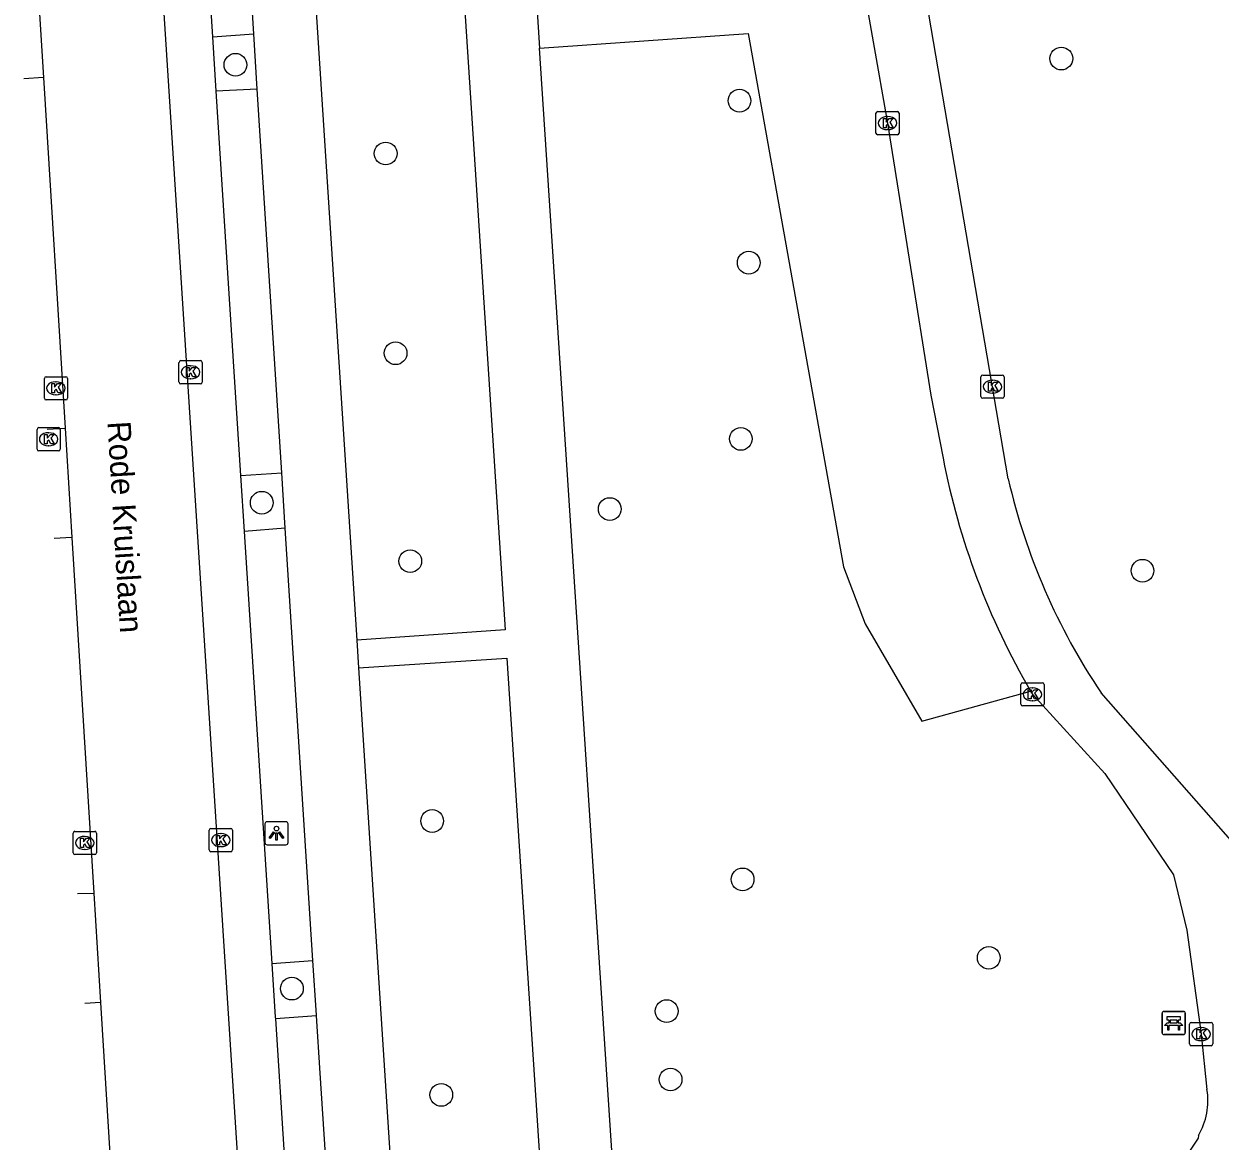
# Model space of a CAD drawing. Extents: x 160732 to 162105, y 387428 to 388479.
# Drawn here: x 160743 to 160794.5, y 388118.1 to 388166.2 of the extents above; entities that cross this region are included whole.
import ezdxf

# ---------------------------------------------------------------- set-up
doc = ezdxf.new("R2010")
doc.units = 0
for name, color, linetype in [('IMGEO_Bank', 7, 'Continuous'), ('IMGEO_Boom', 7, 'Continuous'), ('IMGEO_Fietspad_gesloten', 7, 'Continuous'), ('IMGEO_Groenvoorziening', 7, 'Continuous'), ('IMGEO_Kolk', 7, 'Continuous'), ('IMGEO_Lichtpunt', 7, 'Continuous'), ('IMGEO_Openbare_ruimte_label', 7, 'Continuous'), ('IMGEO_Parkeervlak_open', 7, 'Continuous'), ('IMGEO_Rijbaan_lokaal_gesloten', 7, 'Continuous'), ('IMGEO_Voetpad_gesloten', 7, 'Continuous'), ('IMGEO_Voetpad_open', 7, 'Continuous')]:
    doc.layers.add(name, color=color, linetype=linetype)

msp = doc.modelspace()

# ---------------------------------------------------------------- linework, layer by layer
at = {"layer": 'IMGEO_Bank'}
for p, q in [((160792.019, 388122.725), (160792.019, 388123.566)), ((160792.019, 388123.566), (160792.019, 388122.725)), ((160792.094, 388123.65), (160792.935, 388123.65)), ((160792.935, 388123.65), (160792.094, 388123.65)), ((160793.019, 388123.575), (160793.019, 388122.734)), ((160793.019, 388122.734), (160793.019, 388123.575)), ((160792.716, 388123.048), (160792.323, 388123.048)), ((160792.328, 388123.156), (160792.328, 388123.262)), ((160792.372, 388123.262), (160792.372, 388123.156)), ((160792.66, 388123.268), (160792.378, 388123.268)), ((160792.378, 388123.15), (160792.66, 388123.15)), ((160792.666, 388123.156), (160792.666, 388123.262)), ((160792.71, 388123.262), (160792.71, 388123.156)), ((160792.944, 388122.65), (160792.103, 388122.65)), ((160792.103, 388122.65), (160792.944, 388122.65))]:
    msp.add_line(p, q, dxfattribs=at)
for points in [[(160792.266, 388123.048), (160792.124, 388123.048), (160792.236, 388123.15), (160792.322, 388123.15)], [(160792.322, 388123.268), (160792.236, 388123.268), (160792.236, 388123.429), (160792.799, 388123.429), (160792.799, 388123.268), (160792.716, 388123.268)], [(160792.316, 388123.041), (160792.316, 388122.834), (160792.273, 388122.834), (160792.273, 388123.041)], [(160792.716, 388123.15), (160792.799, 388123.15), (160792.911, 388123.048), (160792.772, 388123.048)], [(160792.766, 388123.041), (160792.766, 388122.834), (160792.722, 388122.834), (160792.722, 388123.041)]]:
    msp.add_lwpolyline(points, dxfattribs=at)
for centre, radius, start, end in [((160792.097, 388123.572), 0.0779, 92.4484, 184.2845), ((160792.097, 388123.572), 0.0779, 92.4484, 184.2845), ((160792.941, 388123.572), 0.0779, 2.4484, 94.2845), ((160792.941, 388123.572), 0.0779, 2.4484, 94.2845), ((160792.266, 388123.041), 0.00671, 2.8957, 87.1043), ((160792.323, 388123.041), 0.00671, 92.8957, 177.1043), ((160792.321, 388123.261), 0.00671, 2.8957, 87.1043), ((160792.321, 388123.157), 0.00671, 272.8957, 357.1043), ((160792.378, 388123.261), 0.00671, 92.8957, 177.1043), ((160792.378, 388123.157), 0.00671, 182.8957, 267.1043), ((160792.66, 388123.261), 0.00671, 2.8957, 87.1043), ((160792.66, 388123.157), 0.00671, 272.8957, 357.1043), ((160792.717, 388123.261), 0.00671, 92.8957, 177.1043), ((160792.717, 388123.157), 0.00671, 182.8957, 267.1043), ((160792.715, 388123.041), 0.00671, 2.8957, 87.1043), ((160792.772, 388123.041), 0.00671, 92.8957, 177.1043), ((160792.097, 388122.728), 0.0779, 182.4484, 274.2845), ((160792.097, 388122.728), 0.0779, 182.4484, 274.2845), ((160792.941, 388122.728), 0.0779, 272.4484, 4.2845), ((160792.941, 388122.728), 0.0779, 272.4484, 4.2845)]:
    msp.add_arc(centre, radius, start, end, dxfattribs=at)
at = {"layer": 'IMGEO_Boom'}
for centre in [(160752.091, 388164.453), (160787.677, 388164.719), (160773.811, 388162.905), (160758.564, 388160.628), (160774.207, 388155.922), (160758.992, 388152.019), (160773.869, 388148.326), (160753.224, 388145.576), (160768.219, 388145.304), (160759.625, 388143.056), (160791.173, 388142.645), (160760.568, 388131.857), (160773.946, 388129.341), (160784.549, 388125.959), (160754.525, 388124.631), (160770.672, 388123.663), (160770.842, 388120.715), (160760.962, 388120.051)]:
    msp.add_circle(centre, 0.489, dxfattribs=at)
at = {"layer": 'IMGEO_Fietspad_gesloten'}
for points in [[(160752.882, 388165.791), (160751.656, 388185.005)], [(160754.959, 388176.292), (160757.321, 388139.646)], [(160753.034, 388163.405), (160752.882, 388165.791)], [(160754.089, 388146.868), (160753.034, 388163.405)], [(160754.241, 388144.48), (160754.089, 388146.868)], [(160755.431, 388125.843), (160754.241, 388144.48)], [(160757.321, 388139.646), (160757.397, 388138.46)], [(160757.397, 388138.46), (160759.334, 388108.409)], [(160755.583, 388123.458), (160755.581, 388123.488), (160755.431, 388125.843)], [(160756.683, 388106.527), (160755.74, 388120.992), (160755.583, 388123.458)]]:
    msp.add_lwpolyline(points, dxfattribs=at)
at = {"layer": 'IMGEO_Groenvoorziening'}
msp.add_lwpolyline([(160765.198, 388165.167), (160774.178, 388165.802), (160778.296, 388142.809), (160779.232, 388140.35), (160781.662, 388136.157), (160786.354, 388137.452)], dxfattribs=at)
at = {"layer": 'IMGEO_Kolk'}
for p, q in [((160779.689, 388161.51), (160779.689, 388162.362)), ((160779.764, 388162.436), (160780.616, 388162.436)), ((160780.177, 388162.216), (160780.202, 388162.216)), ((160780.69, 388162.362), (160780.69, 388161.51)), ((160780.2, 388161.656), (160780.175, 388161.656)), ((160780.616, 388161.436), (160779.764, 388161.436)), ((160749.659, 388150.773), (160749.659, 388151.625)), ((160749.734, 388151.699), (160750.586, 388151.699)), ((160750.147, 388151.479), (160750.172, 388151.479)), ((160750.66, 388151.625), (160750.66, 388150.773)), ((160743.857, 388150.082), (160743.857, 388150.934)), ((160743.932, 388151.008), (160744.784, 388151.008)), ((160744.858, 388150.934), (160744.858, 388150.082)), ((160750.17, 388150.919), (160750.145, 388150.919)), ((160784.213, 388150.152), (160784.213, 388151.004)), ((160784.288, 388151.078), (160785.14, 388151.078)), ((160784.701, 388150.858), (160784.726, 388150.858)), ((160785.214, 388151.004), (160785.214, 388150.152)), ((160744.345, 388150.788), (160744.37, 388150.788)), ((160750.586, 388150.699), (160749.734, 388150.699)), ((160744.784, 388150.008), (160743.932, 388150.008)), ((160744.368, 388150.228), (160744.343, 388150.228)), ((160785.14, 388150.078), (160784.288, 388150.078)), ((160784.724, 388150.298), (160784.699, 388150.298)), ((160743.617, 388148.811), (160744.469, 388148.811)), ((160743.542, 388147.885), (160743.542, 388148.737)), ((160744.03, 388148.591), (160744.055, 388148.591)), ((160744.543, 388148.737), (160744.543, 388147.885)), ((160744.469, 388147.811), (160743.617, 388147.811)), ((160744.053, 388148.031), (160744.028, 388148.031)), ((160785.932, 388136.891), (160785.932, 388137.743)), ((160786.007, 388137.817), (160786.859, 388137.817)), ((160786.42, 388137.597), (160786.445, 388137.597)), ((160786.933, 388137.743), (160786.933, 388136.891)), ((160786.443, 388137.037), (160786.418, 388137.037)), ((160786.859, 388136.817), (160786.007, 388136.817)), ((160745.1, 388130.485), (160745.1, 388131.337)), ((160745.175, 388131.411), (160746.027, 388131.411)), ((160746.101, 388131.337), (160746.101, 388130.485)), ((160750.96, 388130.608), (160750.96, 388131.46)), ((160751.035, 388131.534), (160751.887, 388131.534)), ((160751.448, 388131.314), (160751.473, 388131.314)), ((160751.961, 388131.46), (160751.961, 388130.608)), ((160745.588, 388131.191), (160745.613, 388131.191)), ((160751.471, 388130.754), (160751.446, 388130.754)), ((160746.027, 388130.411), (160745.175, 388130.411)), ((160745.611, 388130.631), (160745.586, 388130.631)), ((160751.887, 388130.534), (160751.035, 388130.534)), ((160793.2, 388122.246), (160793.2, 388123.098)), ((160793.275, 388123.172), (160794.127, 388123.172)), ((160794.201, 388123.098), (160794.201, 388122.246)), ((160793.688, 388122.952), (160793.713, 388122.952)), ((160794.127, 388122.172), (160793.275, 388122.172)), ((160793.711, 388122.392), (160793.686, 388122.392))]:
    msp.add_line(p, q, dxfattribs=at)
for points in [[(160779.689, 388161.51), (160779.689, 388162.362)], [(160779.764, 388162.436), (160780.616, 388162.436)], [(160780.69, 388162.362), (160780.69, 388161.51)], [(160780.01, 388162.136), (160780.133, 388162.136), (160780.133, 388161.985), (160780.263, 388162.136), (160780.427, 388162.136), (160780.281, 388161.985), (160780.434, 388161.736), (160780.282, 388161.736), (160780.197, 388161.9), (160780.133, 388161.833), (160780.133, 388161.736), (160780.01, 388161.736), (160780.01, 388162.136)], [(160780.616, 388161.436), (160779.764, 388161.436)], [(160749.659, 388150.773), (160749.659, 388151.625)], [(160749.734, 388151.699), (160750.586, 388151.699)], [(160749.98, 388151.399), (160750.103, 388151.399), (160750.103, 388151.248), (160750.233, 388151.399), (160750.397, 388151.399), (160750.251, 388151.248), (160750.404, 388150.999), (160750.252, 388150.999), (160750.167, 388151.163), (160750.103, 388151.096), (160750.103, 388150.999), (160749.98, 388150.999), (160749.98, 388151.399)], [(160750.66, 388151.625), (160750.66, 388150.773)], [(160743.857, 388150.082), (160743.857, 388150.934)], [(160743.932, 388151.008), (160744.784, 388151.008)], [(160744.858, 388150.934), (160744.858, 388150.082)], [(160784.213, 388150.152), (160784.213, 388151.004)], [(160784.288, 388151.078), (160785.14, 388151.078)], [(160785.214, 388151.004), (160785.214, 388150.152)], [(160744.178, 388150.708), (160744.301, 388150.708), (160744.301, 388150.557), (160744.431, 388150.708), (160744.595, 388150.708), (160744.449, 388150.557), (160744.602, 388150.308), (160744.45, 388150.308), (160744.365, 388150.472), (160744.301, 388150.405), (160744.301, 388150.308), (160744.178, 388150.308), (160744.178, 388150.708)], [(160750.586, 388150.699), (160749.734, 388150.699)], [(160784.534, 388150.778), (160784.657, 388150.778), (160784.657, 388150.627), (160784.787, 388150.778), (160784.951, 388150.778), (160784.805, 388150.627), (160784.958, 388150.378), (160784.806, 388150.378), (160784.721, 388150.542), (160784.657, 388150.475), (160784.657, 388150.378), (160784.534, 388150.378), (160784.534, 388150.778)], [(160744.784, 388150.008), (160743.932, 388150.008)], [(160785.14, 388150.078), (160784.288, 388150.078)], [(160743.617, 388148.811), (160744.469, 388148.811)], [(160743.542, 388147.885), (160743.542, 388148.737)], [(160743.863, 388148.511), (160743.986, 388148.511), (160743.986, 388148.36), (160744.116, 388148.511), (160744.28, 388148.511), (160744.134, 388148.36), (160744.287, 388148.111), (160744.135, 388148.111), (160744.05, 388148.275), (160743.986, 388148.208), (160743.986, 388148.111), (160743.863, 388148.111), (160743.863, 388148.511)], [(160744.543, 388148.737), (160744.543, 388147.885)], [(160744.469, 388147.811), (160743.617, 388147.811)], [(160785.932, 388136.891), (160785.932, 388137.743)], [(160786.007, 388137.817), (160786.859, 388137.817)], [(160786.253, 388137.517), (160786.376, 388137.517), (160786.376, 388137.366), (160786.506, 388137.517), (160786.67, 388137.517), (160786.524, 388137.366), (160786.677, 388137.117), (160786.525, 388137.117), (160786.44, 388137.281), (160786.376, 388137.214), (160786.376, 388137.117), (160786.253, 388137.117), (160786.253, 388137.517)], [(160786.933, 388137.743), (160786.933, 388136.891)], [(160786.859, 388136.817), (160786.007, 388136.817)], [(160745.1, 388130.485), (160745.1, 388131.337)], [(160745.175, 388131.411), (160746.027, 388131.411)], [(160746.101, 388131.337), (160746.101, 388130.485)], [(160750.96, 388130.608), (160750.96, 388131.46)], [(160751.035, 388131.534), (160751.887, 388131.534)], [(160751.961, 388131.46), (160751.961, 388130.608)], [(160745.421, 388131.111), (160745.544, 388131.111), (160745.544, 388130.96), (160745.674, 388131.111), (160745.838, 388131.111), (160745.692, 388130.96), (160745.845, 388130.711), (160745.693, 388130.711), (160745.608, 388130.875), (160745.544, 388130.808), (160745.544, 388130.711), (160745.421, 388130.711), (160745.421, 388131.111)], [(160751.281, 388131.234), (160751.404, 388131.234), (160751.404, 388131.083), (160751.534, 388131.234), (160751.698, 388131.234), (160751.552, 388131.083), (160751.705, 388130.834), (160751.553, 388130.834), (160751.468, 388130.998), (160751.404, 388130.931), (160751.404, 388130.834), (160751.281, 388130.834), (160751.281, 388131.234)], [(160746.027, 388130.411), (160745.175, 388130.411)], [(160751.887, 388130.534), (160751.035, 388130.534)], [(160793.2, 388122.246), (160793.2, 388123.098)], [(160793.275, 388123.172), (160794.127, 388123.172)], [(160794.201, 388123.098), (160794.201, 388122.246)], [(160793.521, 388122.872), (160793.644, 388122.872), (160793.644, 388122.721), (160793.774, 388122.872), (160793.938, 388122.872), (160793.792, 388122.721), (160793.945, 388122.472), (160793.793, 388122.472), (160793.708, 388122.636), (160793.644, 388122.569), (160793.644, 388122.472), (160793.521, 388122.472), (160793.521, 388122.872)], [(160794.127, 388122.172), (160793.275, 388122.172)]]:
    msp.add_lwpolyline(points, dxfattribs=at)
for centre, start, end in [((160779.766, 388162.36), 91.552, 178.448), ((160779.766, 388162.36), 91.552, 178.448), ((160780.614, 388162.36), 1.552, 88.448), ((160780.614, 388162.36), 1.552, 88.448), ((160779.766, 388161.512), 181.552, 268.448), ((160779.766, 388161.512), 181.552, 268.448), ((160780.614, 388161.512), 271.552, 358.448), ((160780.614, 388161.512), 271.552, 358.448), ((160749.736, 388151.623), 91.552, 178.448), ((160749.736, 388151.623), 91.552, 178.448), ((160750.584, 388151.623), 1.552, 88.448), ((160750.584, 388151.623), 1.552, 88.448), ((160743.934, 388150.932), 91.552, 178.448), ((160743.934, 388150.932), 91.552, 178.448), ((160744.782, 388150.932), 1.552, 88.448), ((160744.782, 388150.932), 1.552, 88.448), ((160784.29, 388151.002), 91.552, 178.448), ((160784.29, 388151.002), 91.552, 178.448), ((160785.138, 388151.002), 1.552, 88.448), ((160785.138, 388151.002), 1.552, 88.448), ((160749.736, 388150.775), 181.552, 268.448), ((160749.736, 388150.775), 181.552, 268.448), ((160750.584, 388150.775), 271.552, 358.448), ((160750.584, 388150.775), 271.552, 358.448), ((160743.934, 388150.084), 181.552, 268.448), ((160743.934, 388150.084), 181.552, 268.448), ((160744.782, 388150.084), 271.552, 358.448), ((160744.782, 388150.084), 271.552, 358.448), ((160784.29, 388150.154), 181.552, 268.448), ((160784.29, 388150.154), 181.552, 268.448), ((160785.138, 388150.154), 271.552, 358.448), ((160785.138, 388150.154), 271.552, 358.448), ((160743.619, 388148.735), 91.552, 178.448), ((160743.619, 388148.735), 91.552, 178.448), ((160744.467, 388148.735), 1.552, 88.448), ((160744.467, 388148.735), 1.552, 88.448), ((160743.619, 388147.887), 181.552, 268.448), ((160743.619, 388147.887), 181.552, 268.448), ((160744.467, 388147.887), 271.552, 358.448), ((160744.467, 388147.887), 271.552, 358.448), ((160786.009, 388137.741), 91.552, 178.448), ((160786.009, 388137.741), 91.552, 178.448), ((160786.857, 388137.741), 1.552, 88.448), ((160786.857, 388137.741), 1.552, 88.448), ((160786.009, 388136.893), 181.552, 268.448), ((160786.009, 388136.893), 181.552, 268.448), ((160786.857, 388136.893), 271.552, 358.448), ((160786.857, 388136.893), 271.552, 358.448), ((160745.177, 388131.335), 91.552, 178.448), ((160745.177, 388131.335), 91.552, 178.448), ((160746.025, 388131.335), 1.552, 88.448), ((160746.025, 388131.335), 1.552, 88.448), ((160751.037, 388131.458), 91.552, 178.448), ((160751.037, 388131.458), 91.552, 178.448), ((160751.885, 388131.458), 1.552, 88.448), ((160751.885, 388131.458), 1.552, 88.448), ((160745.177, 388130.487), 181.552, 268.448), ((160745.177, 388130.487), 181.552, 268.448), ((160746.025, 388130.487), 271.552, 358.448), ((160746.025, 388130.487), 271.552, 358.448), ((160751.037, 388130.61), 181.552, 268.448), ((160751.037, 388130.61), 181.552, 268.448), ((160751.885, 388130.61), 271.552, 358.448), ((160751.885, 388130.61), 271.552, 358.448), ((160793.277, 388123.096), 91.552, 178.448), ((160793.277, 388123.096), 91.552, 178.448), ((160794.125, 388123.096), 1.552, 88.448), ((160794.125, 388123.096), 1.552, 88.448), ((160793.277, 388122.248), 181.552, 268.448), ((160793.277, 388122.248), 181.552, 268.448), ((160794.125, 388122.248), 271.552, 358.448), ((160794.125, 388122.248), 271.552, 358.448)]:
    msp.add_arc(centre, 0.0765, start, end, dxfattribs=at)
for centre, major_axis, ratio, start_param, end_param in [((160780.176, 388161.936), (-0.387, 0.002), 0.722429, 4.712389, 7.853982), ((160780.201, 388161.936), (-0.39, 0.002), 0.717154, 1.570796, 4.712389), ((160750.146, 388151.199), (-0.387, 0.002), 0.722429, 4.712389, 7.853982), ((160750.171, 388151.199), (-0.39, 0.002), 0.717154, 1.570796, 4.712389), ((160784.7, 388150.578), (-0.387, 0.002), 0.722429, 4.712389, 7.853982), ((160784.725, 388150.578), (-0.39, 0.002), 0.717154, 1.570796, 4.712389), ((160744.344, 388150.508), (-0.387, 0.002), 0.722429, 4.712389, 7.853982), ((160744.369, 388150.508), (-0.39, 0.002), 0.717154, 1.570796, 4.712389), ((160744.029, 388148.311), (-0.387, 0.002), 0.722429, 4.712389, 7.853982), ((160744.054, 388148.311), (-0.39, 0.002), 0.717154, 1.570796, 4.712389), ((160786.419, 388137.317), (-0.387, 0.002), 0.722429, 4.712389, 7.853982), ((160786.444, 388137.317), (-0.39, 0.002), 0.717154, 1.570796, 4.712389), ((160751.447, 388131.034), (-0.387, 0.002), 0.722429, 4.712389, 7.853982), ((160751.472, 388131.034), (-0.39, 0.002), 0.717154, 1.570796, 4.712389), ((160745.587, 388130.911), (-0.387, 0.002), 0.722429, 4.712389, 7.853982), ((160745.612, 388130.911), (-0.39, 0.002), 0.717154, 1.570796, 4.712389), ((160793.687, 388122.672), (-0.387, 0.002), 0.722429, 4.712389, 7.853982), ((160793.712, 388122.672), (-0.39, 0.002), 0.717154, 1.570796, 4.712389)]:
    msp.add_ellipse(centre, major_axis=major_axis, ratio=ratio, start_param=start_param, end_param=end_param, dxfattribs=at)
at = {"layer": 'IMGEO_Lichtpunt'}
for p, q in [((160754.264, 388131.826), (160753.456, 388131.826)), ((160754.264, 388131.826), (160753.456, 388131.826)), ((160753.362, 388131.731), (160753.362, 388130.924)), ((160753.362, 388131.731), (160753.362, 388130.924)), ((160754.358, 388130.924), (160754.358, 388131.731)), ((160754.358, 388130.924), (160754.358, 388131.731)), ((160753.456, 388130.83), (160754.264, 388130.83)), ((160753.456, 388130.83), (160754.264, 388130.83))]:
    msp.add_line(p, q, dxfattribs=at)
for points in [[(160753.736, 388131.395), (160753.775, 388131.367), (160753.587, 388131.105), (160753.549, 388131.132), (160753.736, 388131.395)], [(160753.838, 388131.347), (160753.885, 388131.347), (160753.885, 388131.025), (160753.838, 388131.025), (160753.838, 388131.347)], [(160753.948, 388131.367), (160753.986, 388131.394), (160754.173, 388131.132), (160754.134, 388131.104), (160753.948, 388131.367)]]:
    msp.add_lwpolyline(points, dxfattribs=at)
msp.add_circle((160753.861, 388131.529), 0.0994, dxfattribs=at)
for centre, start, end in [((160753.456, 388131.731), 90, 180), ((160753.456, 388131.731), 90, 180), ((160754.264, 388131.731), 0, 90), ((160754.264, 388131.731), 0, 90), ((160753.456, 388130.924), 180, 270), ((160753.456, 388130.924), 180, 270), ((160754.264, 388130.924), 270, 0), ((160754.264, 388130.924), 270, 360)]:
    msp.add_arc(centre, 0.0946, start, end, dxfattribs=at)
at = {"layer": 'IMGEO_Parkeervlak_open'}
for points in [[(160751.099, 388165.652), (160751.249, 388163.312)], [(160752.312, 388146.745), (160752.466, 388144.342)], [(160753.661, 388125.713), (160753.809, 388123.407), (160753.814, 388123.334)]]:
    msp.add_lwpolyline(points, dxfattribs=at)
at = {"layer": 'IMGEO_Rijbaan_lokaal_gesloten'}
for points in [[(160754.541, 388082.023), (160754.378, 388083.355), (160748.734, 388171.139)], [(160743.438, 388170.117), (160743.822, 388163.902)], [(160743.822, 388163.902), (160744.755, 388148.787)], [(160744.755, 388148.787), (160745.045, 388144.082)], [(160745.045, 388144.082), (160745.991, 388128.749)], [(160745.991, 388128.749), (160746.282, 388124.034)], [(160746.282, 388124.034), (160747.158, 388109.841), (160747.172, 388109.617)]]:
    msp.add_lwpolyline(points, dxfattribs=at)
at = {"layer": 'IMGEO_Voetpad_gesloten'}
for points in [[(160785.392, 388146.601), (160781.468, 388169.589), (160780.677, 388176.562)], [(160778.955, 388168.968), (160780.191, 388161.937), (160782.051, 388150.215), (160782.582, 388147.502)], [(160786.354, 388137.452), (160786.394, 388137.385), (160786.433, 388137.318), (160789.549, 388133.906), (160792.51, 388129.543), (160793.081, 388127.154), (160793.703, 388122.672), (160793.953, 388120.282)], [(160795.708, 388130.197), (160789.392, 388137.38)], [(160793.588, 388118.303), (160793.567, 388118.184), (160788.821, 388111.043), (160781.717, 388100.794), (160773.119, 388088.699), (160770.437, 388084.951)]]:
    msp.add_lwpolyline(points, dxfattribs=at)
for centre, radius, start, end in [((160813.889, 388153.52), 31.88, 190.88, 210.2646), ((160812.297, 388152.794), 27.609, 192.9628, 213.9389), ((160791.018, 388119.8), 2.974, 329.7783, 9.3217)]:
    msp.add_arc(centre, radius, start, end, dxfattribs=at)
at = {"layer": 'IMGEO_Voetpad_open'}
for points in [[(160749.866, 388184.855), (160751.099, 388165.652)], [(160754.959, 388176.292), (160761.329, 388176.705), (160763.71, 388140.092), (160757.321, 388139.646)], [(160764.885, 388169.945), (160765.198, 388165.167)], [(160751.099, 388165.652), (160752.882, 388165.791)], [(160770.437, 388084.951), (160769.293, 388102.753), (160765.198, 388165.167)], [(160743.822, 388163.902), (160742.978, 388163.848), (160742.978, 388163.848)], [(160753.034, 388163.405), (160751.249, 388163.312)], [(160751.249, 388163.312), (160752.312, 388146.745)], [(160743.973, 388148.739), (160743.973, 388148.739), (160744.755, 388148.787)], [(160752.312, 388146.745), (160754.089, 388146.868)], [(160754.241, 388144.48), (160752.466, 388144.342)], [(160752.466, 388144.342), (160753.661, 388125.713)], [(160745.045, 388144.082), (160744.283, 388144.035), (160744.282, 388144.035)], [(160757.397, 388138.46), (160763.788, 388138.881), (160765.747, 388108.876), (160759.334, 388108.409)], [(160745.29, 388128.733), (160745.991, 388128.749)], [(160753.661, 388125.713), (160755.431, 388125.843)], [(160746.282, 388124.034), (160745.603, 388123.992)], [(160755.583, 388123.458), (160753.814, 388123.334)], [(160753.814, 388123.334), (160754.899, 388106.429)]]:
    msp.add_lwpolyline(points, dxfattribs=at)

# ---------------------------------------------------------------- texts
at = {"layer": 'IMGEO_Openbare_ruimte_label'}
msp.add_text('Rode Kruislaan', height=1, rotation=273.4405, dxfattribs=at).set_placement((160746.573, 388149.063))

doc.saveas('drawing.dxf')
